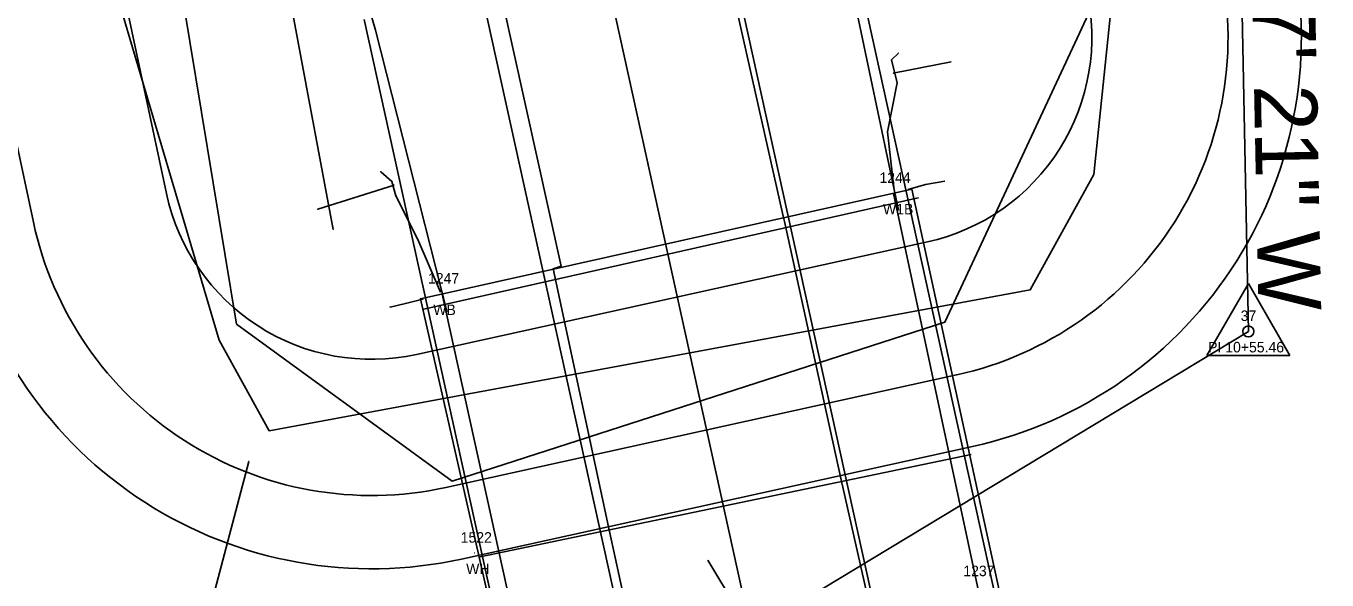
# Model space of a CAD drawing. Extents: x 2519952 to 2531965, y 848341 to 887632.
# Drawn here: x 2522879.8 to 2523004, y 863046.1 to 863099 of the extents above; entities that cross this region are included whole.
import ezdxf

# ---------------------------------------------------------------- set-up
doc = ezdxf.new("R2010")
doc.units = 0
for name, color, linetype in [('RD_EV_JW', 7, 'Continuous'), ('RD_EX_BldgApp', 7, 'Continuous'), ('RD_EX_BldgApp_txCode', 7, 'Continuous'), ('RD_EX_Bridge', 7, 'Continuous'), ('RD_EX_Conc', 7, 'Continuous'), ('RD_EX_DR_Pipe', 7, 'Continuous'), ('RD_EX_GuardRail', 7, 'Continuous'), ('RD_EX_H2O', 7, 'Continuous'), ('RD_EX_Misc', 7, 'Continuous'), ('RD_EX_Road', 7, 'Continuous'), ('RD_EX_VEG', 7, 'Continuous'), ('RD_HC_Cl', 7, 'Continuous'), ('RD_HC_Data', 7, 'Continuous'), ('RD_HC_Data_Tic', 7, 'Continuous'), ('RD_HC_txCode', 7, 'Continuous'), ('RD_PD_BCA', 7, 'Continuous'), ('RD_PD_Bridge', 7, 'Continuous'), ('RD_PD_CstnLmt', 7, 'Continuous'), ('RD_PD_DR_ErosCtrl', 7, 'Continuous'), ('RD_PD_Final_TrvlWay', 7, 'Continuous'), ('RD_SMD_Locator', 7, 'Continuous')]:
    doc.layers.add(name, color=color, linetype=linetype)

msp = doc.modelspace()

# ---------------------------------------------------------------- linework, layer by layer
at = {"layer": 'RD_EV_JW'}
for points in [[(2522920.53, 863055.57), (2522899.94, 863070.57), (2522889.91, 863131.31), (2522869.96, 863279.01), (2522857.45, 863332.73), (2522834.29, 863420.16), (2522816.96, 863485.78), (2522800.18, 863532.41), (2522743.02, 863648.45), (2522698.57, 863614.71), (2522653.78, 863568.51)], [(2522920.53, 863055.57), (2522967.57, 863070.75), (2522981.27, 863100.18), (2522962.21, 863158.09), (2522937.17, 863227.1), (2522907.56, 863365.86), (2522890.04, 863438.41), (2522868, 863538.84), (2522858.07, 863583.56), (2522887.19, 863587.35), (2522916.66, 863593.29)]]:
    msp.add_lwpolyline(points, dxfattribs=at)
at = {"layer": 'RD_EX_BldgApp'}
for points in [[(2522978.8, 863008.98), (2522970.68, 863045.5), (2522962.67, 863083.04)], [(2522936.04, 862999.45), (2522927.63, 863036.85), (2522919.56, 863073.43)]]:
    msp.add_lwpolyline(points, dxfattribs=at)
at = {"layer": 'RD_EX_Bridge'}
for points in [[(2522967.55, 863084.2), (2522965.7, 863083.89), (2522964.07, 863083.4)], [(2522934.27, 862999.14), (2522980.56, 863009.37), (2522964.42, 863083.43), (2522917.5, 863072.98), (2522934.27, 862999.14)], [(2522917.73, 863072.93), (2522916.06, 863072.53), (2522914.59, 863072.18)]]:
    msp.add_lwpolyline(points, dxfattribs=at)
at = {"layer": 'RD_EX_Conc'}
for points in [[(2522962.7, 863083.61), (2522962.09, 863088.9), (2522963.01, 863093.59), (2522962.48, 863095.78), (2522963.13, 863096.43)], [(2522919.4, 863073.62), (2522917.26, 863078.64), (2522915.16, 863082.82), (2522914.76, 863084.18), (2522913.7, 863085.1)]]:
    msp.add_lwpolyline(points, dxfattribs=at)
at = {"layer": 'RD_EX_DR_Pipe'}
for p, q in [((2522962.63, 863094.51), (2522968.16, 863095.6)), ((2522914.97, 863083.81), (2522907.69, 863081.53))]:
    msp.add_line(p, q, dxfattribs=at)
at = {"layer": 'RD_EX_GuardRail'}
for p, q in [((2522913.19, 863098.61), (2522908.52, 863115.32)), ((2522920.01, 863071.78), (2522913.19, 863098.61))]:
    msp.add_line(p, q, dxfattribs=at)
msp.add_lwpolyline([(2522963.15, 863081.45), (2522957.6, 863107.8), (2522947.15, 863158.43)], dxfattribs=at)
at = {"layer": 'RD_EX_H2O'}
msp.add_line((2522898.27, 863069.04), (2522885.6, 863111.89), dxfattribs=at)
for points in [[(2522898.27, 863069.04), (2522903.05, 863060.38), (2522975.72, 863073.83), (2522981.79, 863084.84), (2522986.29, 863128.15)], [(2522901.11, 863057.46), (2522891.54, 863021.11), (2522824.26, 862981.8), (2522774.22, 862943.56), (2522718.31, 862894.17), (2522719.98, 862863.96), (2522649.36, 862833.3)]]:
    msp.add_lwpolyline(points, dxfattribs=at)
at = {"layer": 'RD_EX_Misc'}
for p, q in [((2522917.81, 863072), (2522965.02, 863082.6)), ((2522970.07, 863058.11), (2522923.19, 863048.34))]:
    msp.add_line(p, q, dxfattribs=at)
at = {"layer": 'RD_EX_Road'}
for p, q in [((2522952.14, 863080.85), (2522930.6, 863176.33)), ((2522930.94, 863076.1), (2522909.68, 863171.72)), ((2522952.25, 863080.37), (2522952.14, 863080.85)), ((2522957.66, 863055.68), (2522952.25, 863080.37)), ((2522930.16, 863075.83), (2522930.94, 863076.1)), ((2522935.54, 863050.75), (2522930.16, 863075.83)), ((2522963.15, 863031.48), (2522957.66, 863055.68)), ((2522940.88, 863026.31), (2522935.54, 863050.75))]:
    msp.add_line(p, q, dxfattribs=at)
at = {"layer": 'RD_EX_VEG'}
msp.add_lwpolyline([(2522909.17, 863079.6), (2522892.22, 863170.11), (2522850.98, 863360.49), (2522798.87, 863522.57)], dxfattribs=at)
at = {"layer": 'RD_HC_Cl'}
for p, q in [((2522800.52, 863715.74), (2523357.12, 861188.1)), ((2522996.54, 863069.86), (2522995.47, 863124.64)), ((2522831.4, 862970.17), (2522996.54, 863069.86))]:
    msp.add_line(p, q, dxfattribs=at)
at = {"layer": 'RD_HC_Data'}
for p, q in [((2522992.57, 863067.57), (2522996.54, 863074.45)), ((2522996.54, 863074.45), (2523000.51, 863067.57)), ((2522992.57, 863067.57), (2523000.51, 863067.57))]:
    msp.add_line(p, q, dxfattribs=at)
msp.add_circle((2522996.54, 863069.86), 0.529, dxfattribs=at)
at = {"layer": 'RD_HC_Data_Tic'}
msp.add_line((2522949.05, 863041.19), (2522944.92, 863048.04), dxfattribs=at)
at = {"layer": 'RD_PD_BCA'}
msp.add_lwpolyline([(2522921.41, 863048.13), (2522970.2, 863058.88)], dxfattribs=at)
for centre, start, end in [((2522961.6, 863097.94), 282.4185, 13.0724), ((2522912.81, 863087.2), 192.0677, 282.4185)]:
    msp.add_arc(centre, 40, start, end, dxfattribs=at)
at = {"layer": 'RD_PD_Bridge'}
for points in [[(2522985.99, 862982.77), (2522958.03, 863109.73)], [(2522912.13, 863099.63), (2522940.09, 862972.67)]]:
    msp.add_lwpolyline(points, dxfattribs=at)
at = {"layer": 'RD_PD_CstnLmt'}
msp.add_line((2522882.87, 863131.58), (2522893.25, 863083.02), dxfattribs=at)
msp.add_lwpolyline([(2522917.11, 863067.67), (2522965.9, 863078.41)], dxfattribs=at)
for centre, start, end in [((2522961.6, 863097.94), 282.4185, 13.0724), ((2522912.81, 863087.2), 192.0677, 282.4185)]:
    msp.add_arc(centre, 20, start, end, dxfattribs=at)
at = {"layer": 'RD_PD_DR_ErosCtrl'}
msp.add_line((2522870.16, 863128.86), (2522880.54, 863080.3), dxfattribs=at)
msp.add_lwpolyline([(2522919.91, 863054.97), (2522968.69, 863065.71)], dxfattribs=at)
for centre, start, end in [((2522961.6, 863097.94), 282.4185, 13.0724), ((2522912.81, 863087.2), 192.0677, 282.4185)]:
    msp.add_arc(centre, 33, start, end, dxfattribs=at)
at = {"layer": 'RD_PD_Final_TrvlWay'}
for p, q in [((2522901.1, 863314.79), (2523175.29, 862069.62)), ((2522877.67, 863309.62), (2523151.85, 862064.46))]:
    msp.add_line(p, q, dxfattribs=at)
at = {"layer": 'RD_SMD_Locator'}
for centre in [(2522913.19, 863098.61), (2522963.13, 863096.43), (2522962.48, 863095.78), (2522968.16, 863095.6), (2522962.63, 863094.51), (2522963.01, 863093.59), (2522962.09, 863088.9), (2522913.7, 863085.1), (2522914.76, 863084.18), (2522965.7, 863083.89), (2522967.55, 863084.2), (2522981.79, 863084.84), (2522914.97, 863083.81), (2522915.16, 863082.82), (2522962.67, 863083.04), (2522962.7, 863083.61), (2522964.07, 863083.4), (2522964.42, 863083.43), (2522965.02, 863082.6), (2522907.69, 863081.53), (2522963.15, 863081.45), (2522952.14, 863080.85), (2522952.25, 863080.37), (2522909.17, 863079.6), (2522917.26, 863078.64), (2522930.16, 863075.83), (2522930.94, 863076.1), (2522917.5, 863072.98), (2522917.73, 863072.93), (2522919.4, 863073.62), (2522919.56, 863073.43), (2522975.72, 863073.83), (2522914.59, 863072.18), (2522916.06, 863072.53), (2522917.81, 863072), (2522920.01, 863071.78), (2522899.94, 863070.57), (2522967.57, 863070.75), (2522898.27, 863069.04), (2522898.27, 863069.04), (2522996.54, 863069.86), (2522903.05, 863060.38), (2522970.07, 863058.11), (2522901.11, 863057.46), (2522920.53, 863055.57), (2522920.53, 863055.57), (2522957.66, 863055.68), (2522935.54, 863050.75), (2522922.68, 863048.7), (2522923.19, 863048.34)]:
    msp.add_circle(centre, 0.001, dxfattribs=at)

# ---------------------------------------------------------------- texts
at = {"layer": 'RD_EX_BldgApp_txCode'}
for s, p in [('1244', (2522961.32, 863084.04)), ('W1B', (2522961.66, 863081.04)), ('1247', (2522918.22, 863074.43)), ('WB', (2522918.72, 863071.43)), ('1522', (2522921.34, 863049.7)), ('WH', (2522921.86, 863046.7)), ('1237', (2522969.33, 863046.5))]:
    msp.add_text(s, height=1, dxfattribs=at).set_placement(p)
at = {"layer": 'RD_HC_Data'}
msp.add_text('N 1%%d 07\' 21" W', height=6, rotation=271.1226, dxfattribs=at).set_placement((2522996.48, 863123.98))
at = {"layer": 'RD_HC_txCode'}
for s, p in [('37', (2522995.81, 863070.86)), ('PI 10+55.46', (2522992.7, 863067.86))]:
    msp.add_text(s, height=1, dxfattribs=at).set_placement(p)

doc.saveas('drawing.dxf')
